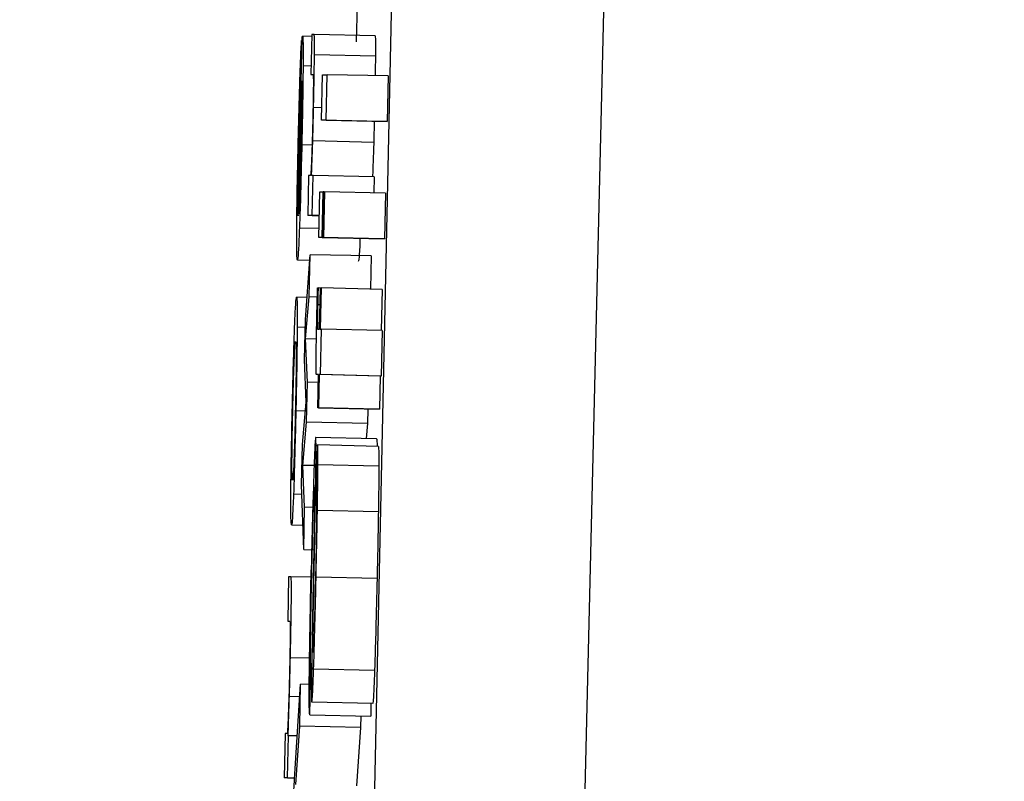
# Model space of a CAD drawing. Header units: inches. Extents: x 170 to 288, y 234 to 248.
# Tile 333 of 480: x 234.80751 to 234.8181, y 243.87552 to 243.88372. Entities that reach past the tile are written whole.
import ezdxf

# ---------------------------------------------------------------- set-up
doc = ezdxf.new("R2010")
doc.units = ezdxf.units.IN
doc.header["$LTSCALE"] = 0.25
doc.header["$MEASUREMENT"] = 0
doc.layers.add('ANNOTATIONS', color=1, linetype='Continuous')
doc.layers.add('STANDARD Z GUIDE MOTOR LH', color=7, linetype='Continuous')
doc.styles.add('ARIAL', font='arial.ttf', dxfattribs={"height": 0.09375})
doc.dimstyles.new('STANDARD$0', dxfattribs={"dimtxt": 0.09375, "dimasz": 0.09375, "dimexe": 0.03125, "dimexo": 0.046875, "dimgap": 0.09, "dimtad": 0, "dimtih": 1, "dimtoh": 1, "dimdec": 4, "dimzin": 0, "dimdsep": 46, "dimtxsty": 'ARIAL', "dimcen": 0.09, "dimadec": 0, "dimazin": 0, "dimtfac": 1, "dimtdec": 4, "dimtofl": 0, "dimtmove": 0, "dimatfit": 1, "dimfxl": 1, "dimtolj": 1, "dimtzin": 0, "dimarcsym": 0})

# ---------------------------------------------------------------- blocks, each defined once
blk = doc.blocks.new('*D51')
at = {"layer": 'ANNOTATIONS', "color": 0, "lineweight": -2, "transparency": 16777216}
for p, q in [((234.124623, 244.143778), (235.83956, 244.143778)), ((235.80831, 244.050028), (235.80831, 242.280117)), ((235.80831, 240.233194), (235.80831, 242.003105)), ((234.530873, 240.139444), (235.83956, 240.139444))]:
    blk.add_line(p, q, dxfattribs=at)
at = {"layer": 'ANNOTATIONS', "color": 0, "transparency": 16777216}
for points in [[(235.792685, 244.050028), (235.823935, 244.050028), (235.80831, 244.143778)], [(235.792685, 240.233194), (235.823935, 240.233194), (235.80831, 240.139444)]]:
    blk.add_solid(points, dxfattribs=at)
at = {"layer": 'defpoints', "color": 0, "transparency": 16777216}
for p in [(234.077748, 244.143778), (235.80831, 244.143778), (234.483998, 240.139444)]:
    blk.add_point(p, dxfattribs=at)
at = {"layer": 'ANNOTATIONS', "color": 0, "transparency": 16777216, "insert": (235.80831, 242.141611), "char_height": 0.09375, "attachment_point": 5, "style": 'ARIAL'}
blk.add_mtext('\\A1;OPENING HEIGHT', dxfattribs=at)

msp = doc.modelspace()

# ---------------------------------------------------------------- linework, layer by layer
at = {"layer": 'STANDARD Z GUIDE MOTOR LH'}
for p, q in [((234.815066, 243.937238), (234.812482, 243.829118)), ((234.810313, 243.829103), (234.812678, 243.937195)), ((234.811137, 243.883883), (234.811128, 243.883481)), ((234.810504, 243.881608), (234.810546, 243.883529)), ((234.810649, 243.883536), (234.810551, 243.883539)), ((234.810649, 243.88356), (234.81064, 243.883129)), ((234.810675, 243.88356), (234.810649, 243.88356)), ((234.811331, 243.883545), (234.810675, 243.88356)), ((234.810541, 243.883494), (234.810531, 243.883015)), ((234.810546, 243.883494), (234.810541, 243.883494)), ((234.811335, 243.883327), (234.810679, 243.883341)), ((234.810642, 243.883219), (234.810556, 243.883221)), ((234.81064, 243.883129), (234.810663, 243.883129)), ((234.810753, 243.882635), (234.810764, 243.883126)), ((234.810764, 243.883126), (234.810816, 243.883126)), ((234.810805, 243.882635), (234.810816, 243.883126)), ((234.811472, 243.883112), (234.810816, 243.883126)), ((234.811472, 243.883112), (234.811461, 243.882621)), ((234.81051, 243.881628), (234.810542, 243.88306)), ((234.810535, 243.883015), (234.810531, 243.883015)), ((234.81053, 243.882793), (234.810521, 243.882794)), ((234.810756, 243.88277), (234.810669, 243.882772)), ((234.810525, 243.882586), (234.810515, 243.882586)), ((234.811409, 243.882621), (234.810753, 243.882635)), ((234.810805, 243.882635), (234.810753, 243.882635)), ((234.810805, 243.882635), (234.811461, 243.882621)), ((234.811461, 243.882621), (234.811409, 243.882621)), ((234.810654, 243.882369), (234.810543, 243.882371)), ((234.811317, 243.882398), (234.810661, 243.882413)), ((234.81052, 243.882334), (234.810508, 243.882334)), ((234.810615, 243.882042), (234.810606, 243.881611)), ((234.810636, 243.882042), (234.810615, 243.882042)), ((234.810666, 243.882042), (234.810648, 243.882042)), ((234.810656, 243.881611), (234.810666, 243.882042)), ((234.811322, 243.882028), (234.810666, 243.882042)), ((234.810512, 243.881991), (234.810502, 243.881992)), ((234.811322, 243.882028), (234.811318, 243.881854)), ((234.810725, 243.881375), (234.810736, 243.881866)), ((234.810736, 243.881866), (234.810774, 243.881866)), ((234.810763, 243.881375), (234.810774, 243.881866)), ((234.810769, 243.881375), (234.81078, 243.881866)), ((234.81078, 243.881866), (234.810774, 243.881866)), ((234.810788, 243.881866), (234.810777, 243.881375)), ((234.81078, 243.881866), (234.810788, 243.881866)), ((234.811444, 243.881851), (234.810788, 243.881866)), ((234.811444, 243.881851), (234.811433, 243.881361)), ((234.810507, 243.88174), (234.8105, 243.88174)), ((234.810656, 243.881611), (234.810606, 243.881611)), ((234.81073, 243.881609), (234.810606, 243.881611)), ((234.810656, 243.881611), (234.81073, 243.88161)), ((234.810727, 243.881471), (234.810517, 243.881475)), ((234.811381, 243.881361), (234.810725, 243.881375)), ((234.810763, 243.881375), (234.810725, 243.881375)), ((234.810763, 243.881375), (234.811433, 243.881361)), ((234.811425, 243.881361), (234.810769, 243.881375)), ((234.810777, 243.881375), (234.810769, 243.881375)), ((234.811419, 243.881361), (234.811381, 243.881361)), ((234.811433, 243.881361), (234.811425, 243.881361)), ((234.810628, 243.881126), (234.810495, 243.881129)), ((234.810581, 243.880491), (234.810633, 243.881189)), ((234.810623, 243.880734), (234.810633, 243.881189)), ((234.811289, 243.881175), (234.810633, 243.881189)), ((234.811289, 243.881175), (234.811281, 243.880819)), ((234.810712, 243.880831), (234.810718, 243.880831)), ((234.810745, 243.88083), (234.810718, 243.880831)), ((234.810735, 243.880388), (234.810745, 243.880831)), ((234.810751, 243.880831), (234.810741, 243.880388)), ((234.810745, 243.880831), (234.810751, 243.880831)), ((234.811407, 243.880816), (234.810751, 243.880831)), ((234.811407, 243.880816), (234.811397, 243.880374)), ((234.810599, 243.88073), (234.810487, 243.880733)), ((234.810584, 243.880283), (234.810623, 243.880734)), ((234.81071, 243.880732), (234.810623, 243.880734)), ((234.810741, 243.880648), (234.810714, 243.880649)), ((234.810571, 243.88006), (234.810581, 243.880491)), ((234.810737, 243.880453), (234.81071, 243.880454)), ((234.810579, 243.880407), (234.810494, 243.880409)), ((234.810712, 243.880388), (234.810735, 243.880388)), ((234.81075, 243.880388), (234.810739, 243.879898)), ((234.810741, 243.880388), (234.81075, 243.880388)), ((234.811406, 243.880374), (234.81075, 243.880388)), ((234.811406, 243.880374), (234.811395, 243.879883)), ((234.810603, 243.879818), (234.810584, 243.880283)), ((234.8107, 243.88028), (234.810584, 243.880283)), ((234.810589, 243.879603), (234.810571, 243.88006)), ((234.810593, 243.879387), (234.810603, 243.879818)), ((234.810722, 243.879815), (234.810603, 243.879818)), ((234.810724, 243.879898), (234.810702, 243.879898)), ((234.810724, 243.879897), (234.810702, 243.879898)), ((234.810716, 243.87954), (234.810724, 243.879898)), ((234.81073, 243.879898), (234.810722, 243.87954)), ((234.810739, 243.879898), (234.81073, 243.879898)), ((234.811386, 243.879883), (234.81073, 243.879898)), ((234.811395, 243.879883), (234.810739, 243.879898)), ((234.811386, 243.879883), (234.811378, 243.879525)), ((234.811395, 243.879883), (234.811386, 243.879883)), ((234.810551, 243.879145), (234.810589, 243.879603)), ((234.810581, 243.879506), (234.810479, 243.879508)), ((234.810722, 243.87954), (234.810716, 243.87954)), ((234.811372, 243.879525), (234.810716, 243.87954)), ((234.810722, 243.87954), (234.811378, 243.879525)), ((234.811253, 243.879528), (234.811249, 243.879372)), ((234.811378, 243.879525), (234.811372, 243.879525)), ((234.810554, 243.878922), (234.810593, 243.879387)), ((234.811249, 243.879372), (234.810593, 243.879387)), ((234.811249, 243.879372), (234.811235, 243.879211)), ((234.811348, 243.879208), (234.810692, 243.879223)), ((234.810541, 243.878714), (234.810551, 243.879145)), ((234.810711, 243.879141), (234.810699, 243.878607)), ((234.811367, 243.879126), (234.810711, 243.879141)), ((234.81071, 243.879063), (234.810696, 243.879063)), ((234.810573, 243.878471), (234.810554, 243.878922)), ((234.810675, 243.87892), (234.810554, 243.878922)), ((234.810705, 243.878859), (234.810694, 243.87886)), ((234.811372, 243.878912), (234.810716, 243.878926)), ((234.810563, 243.878016), (234.810541, 243.878714)), ((234.810545, 243.87861), (234.810454, 243.878612)), ((234.810563, 243.878016), (234.810573, 243.878471)), ((234.81068, 243.878469), (234.810573, 243.878471)), ((234.811367, 243.87842), (234.810711, 243.878435)), ((234.810433, 243.878281), (234.810555, 243.878279)), ((234.810563, 243.878016), (234.810672, 243.878013)), ((234.810401, 243.877723), (234.810391, 243.877244)), ((234.810426, 243.877723), (234.810401, 243.877723)), ((234.810643, 243.877718), (234.810426, 243.877723)), ((234.811352, 243.877705), (234.810697, 243.87772)), ((234.810391, 243.877244), (234.810414, 243.877244)), ((234.810662, 243.876976), (234.810662, 243.87705)), ((234.810626, 243.876848), (234.81042, 243.876852)), ((234.810628, 243.876237), (234.81064, 243.876771)), ((234.811326, 243.876716), (234.81067, 243.87673)), ((234.810468, 243.875603), (234.81053, 243.876566)), ((234.81052, 243.876114), (234.81053, 243.876566)), ((234.810623, 243.876564), (234.81053, 243.876566)), ((234.810522, 243.876431), (234.810409, 243.876434)), ((234.811307, 243.87636), (234.810651, 243.876375)), ((234.811287, 243.876361), (234.811284, 243.876222)), ((234.810628, 243.876237), (234.811284, 243.876222)), ((234.811179, 243.876225), (234.811176, 243.8761)), ((234.810477, 243.875488), (234.81052, 243.876114)), ((234.811176, 243.8761), (234.81052, 243.876114)), ((234.810364, 243.876037), (234.810353, 243.875558)), ((234.810387, 243.876037), (234.810364, 243.876037)), ((234.81039, 243.875558), (234.8104, 243.876012)), ((234.8104, 243.876012), (234.810396, 243.876012)), ((234.810495, 243.87601), (234.8104, 243.876012)), ((234.811176, 243.8761), (234.811133, 243.875474)), ((234.81039, 243.875558), (234.810353, 243.875558)), ((234.810466, 243.875555), (234.810353, 243.875558)), ((234.81039, 243.875558), (234.810466, 243.875556))]:
    msp.add_line(p, q, dxfattribs=at)
for points, knots in [([(234.810546, 243.883529), (234.810547, 243.883531), (234.810549, 243.883536), (234.81055, 243.883538), (234.810551, 243.883539)], [0, 0, 0, 0, 0.500154, 1, 1, 1, 1]), ([(234.810551, 243.883539), (234.810552, 243.883534), (234.810555, 243.883523), (234.810557, 243.883413), (234.810557, 243.883269), (234.810556, 243.883221)], [0, 0, 0, 0, 0.301638, 0.767629, 1, 1, 1, 1]), ([(234.810679, 243.883341), (234.810679, 243.883393), (234.81068, 243.883497), (234.810678, 243.883552), (234.810676, 243.883558), (234.810675, 243.88356)], [0, 0, 0, 0, 0.373675, 0.745425, 1, 1, 1, 1]), ([(234.811331, 243.883545), (234.811333, 243.883537), (234.811335, 243.883523), (234.811336, 243.883413), (234.811335, 243.883343), (234.811335, 243.883327)], [0, 0, 0, 0, 0.528908, 0.896161, 1, 1, 1, 1]), ([(234.810523, 243.88309), (234.810525, 243.883155), (234.810531, 243.883309), (234.810537, 243.883438), (234.81054, 243.88348), (234.810541, 243.883494)], [0, 0, 0, 0, 0.32511, 0.780356, 1, 1, 1, 1]), ([(234.810669, 243.882772), (234.810671, 243.882866), (234.810676, 243.883055), (234.810678, 243.883244), (234.810679, 243.883326), (234.810679, 243.883341)], [0, 0, 0, 0, 0.447006, 0.897534, 1, 1, 1, 1]), ([(234.811335, 243.883327), (234.811334, 243.883267), (234.811334, 243.883203), (234.811332, 243.88312), (234.811332, 243.883115)], [0, 0, 0, 0, 0.941118, 1, 1, 1, 1]), ([(234.810556, 243.883221), (234.810556, 243.883137), (234.810554, 243.882967), (234.810549, 243.882658), (234.810544, 243.882457), (234.810543, 243.882371)], [0, 0, 0, 0, 0.365646, 0.731492, 1, 1, 1, 1]), ([(234.810663, 243.883129), (234.810663, 243.883127), (234.810665, 243.883125), (234.810667, 243.883097), (234.810667, 243.88306), (234.810667, 243.883019), (234.810667, 243.883007)], [0, 0, 0, 0, 0.376092, 0.63641, 0.898606, 1, 1, 1, 1]), ([(234.810503, 243.882327), (234.810505, 243.882416), (234.81051, 243.882634), (234.810517, 243.882898), (234.810522, 243.883046), (234.810523, 243.88309)], [0, 0, 0, 0, 0.3265, 0.798317, 1, 1, 1, 1]), ([(234.810531, 243.883015), (234.810529, 243.882985), (234.810526, 243.882925), (234.810523, 243.882838), (234.810521, 243.882794)], [0, 0, 0, 0, 0.49608, 1, 1, 1, 1]), ([(234.810542, 243.88306), (234.810543, 243.883037), (234.810545, 243.883001), (234.810545, 243.882858), (234.810543, 243.882689), (234.81054, 243.882512), (234.810538, 243.882404), (234.810537, 243.882359)], [0, 0, 0, 0, 0.336374, 0.526242, 0.717832, 0.882955, 1, 1, 1, 1]), ([(234.810667, 243.883007), (234.810667, 243.882974), (234.810666, 243.882908), (234.810664, 243.882787), (234.810662, 243.882708), (234.810662, 243.882673)], [0, 0, 0, 0, 0.359576, 0.718384, 1, 1, 1, 1]), ([(234.810521, 243.882794), (234.81052, 243.882767), (234.810518, 243.882704), (234.810516, 243.882629), (234.810515, 243.882586)], [0, 0, 0, 0, 0.425759, 1, 1, 1, 1]), ([(234.810662, 243.882673), (234.81066, 243.882612), (234.810657, 243.882491), (234.810652, 243.88231), (234.810648, 243.882225), (234.810647, 243.882177)], [0, 0, 0, 0, 0.3012839, 0.6032854, 1, 1, 1, 1]), ([(234.810661, 243.882413), (234.810662, 243.882458), (234.810665, 243.882574), (234.810668, 243.882697), (234.810669, 243.882772)], [0, 0, 0, 0, 0.393455, 1, 1, 1, 1]), ([(234.810515, 243.882586), (234.810514, 243.882564), (234.810513, 243.88252), (234.810511, 243.882435), (234.810509, 243.882373), (234.810508, 243.882334)], [0, 0, 0, 0, 0.273829, 0.547446, 1, 1, 1, 1]), ([(234.811322, 243.882623), (234.811322, 243.88262), (234.81132, 243.882542), (234.811318, 243.882469), (234.811317, 243.882398)], [0, 0, 0, 0, 0.040619, 1, 1, 1, 1]), ([(234.810543, 243.882371), (234.810539, 243.882231), (234.810533, 243.88195), (234.810524, 243.881649), (234.810519, 243.881513), (234.810517, 243.881475)], [0, 0, 0, 0, 0.417892, 0.838409, 1, 1, 1, 1]), ([(234.810537, 243.882359), (234.810535, 243.882271), (234.810531, 243.882098), (234.810526, 243.881956), (234.810524, 243.881885)], [0, 0, 0, 0, 0.505162, 1, 1, 1, 1]), ([(234.810648, 243.882042), (234.81065, 243.882096), (234.810654, 243.882204), (234.810658, 243.882342), (234.810661, 243.882413)], [0, 0, 0, 0, 0.491707, 1, 1, 1, 1]), ([(234.811317, 243.882398), (234.811315, 243.882332), (234.81131, 243.882193), (234.811306, 243.882085), (234.811304, 243.882028)], [0, 0, 0, 0, 0.4776774, 1, 1, 1, 1]), ([(234.810488, 243.881453), (234.810489, 243.881538), (234.810491, 243.881707), (234.810496, 243.882025), (234.810501, 243.882234), (234.810503, 243.882327)], [0, 0, 0, 0, 0.35836, 0.717056, 1, 1, 1, 1]), ([(234.810508, 243.882334), (234.810507, 243.882286), (234.810505, 243.882167), (234.810503, 243.882057), (234.810502, 243.881992)], [0, 0, 0, 0, 0.405757, 1, 1, 1, 1]), ([(234.810647, 243.882177), (234.810644, 243.88213), (234.81064, 243.882049), (234.810637, 243.882044), (234.810636, 243.882042)], [0, 0, 0, 0, 0.588775, 1, 1, 1, 1]), ([(234.810502, 243.881992), (234.810501, 243.881952), (234.8105, 243.881852), (234.8105, 243.881783), (234.8105, 243.88174)], [0, 0, 0, 0, 0.395921, 1, 1, 1, 1]), ([(234.810524, 243.881885), (234.810522, 243.881842), (234.810518, 243.881725), (234.810513, 243.881663), (234.810511, 243.881636), (234.81051, 243.881628)], [0, 0, 0, 0, 0.298392, 0.802764, 1, 1, 1, 1]), ([(234.8105, 243.88174), (234.8105, 243.881711), (234.8105, 243.881636), (234.810502, 243.881619), (234.810504, 243.881608)], [0, 0, 0, 0, 0.396957, 1, 1, 1, 1]), ([(234.810495, 243.881129), (234.810493, 243.881141), (234.810489, 243.881161), (234.810488, 243.881322), (234.810488, 243.881432), (234.810488, 243.881453)], [0, 0, 0, 0, 0.524299, 0.909599, 1, 1, 1, 1]), ([(234.810517, 243.881475), (234.810515, 243.881412), (234.810508, 243.881253), (234.810501, 243.881145), (234.810497, 243.881134), (234.810495, 243.881129)], [0, 0, 0, 0, 0.276436, 0.692247, 1, 1, 1, 1]), ([(234.811169, 243.881365), (234.811168, 243.881337), (234.811163, 243.881216), (234.811157, 243.881132), (234.811153, 243.88112), (234.811151, 243.881115)], [0, 0, 0, 0, 0.149233, 0.637823, 1, 1, 1, 1]), ([(234.810704, 243.880475), (234.810705, 243.880535), (234.810708, 243.880653), (234.810711, 243.880771), (234.810712, 243.880831)], [0, 0, 0, 0, 0.4992373, 1, 1, 1, 1]), ([(234.810718, 243.880831), (234.810717, 243.880801), (234.810716, 243.880741), (234.810714, 243.88068), (234.810714, 243.880649)], [0, 0, 0, 0, 0.498492, 1, 1, 1, 1]), ([(234.810465, 243.880394), (234.810467, 243.880456), (234.810474, 243.880614), (234.810481, 243.880718), (234.810485, 243.880728), (234.810487, 243.880733)], [0, 0, 0, 0, 0.273191, 0.703399, 1, 1, 1, 1]), ([(234.810487, 243.880733), (234.81049, 243.880721), (234.810494, 243.8807), (234.810494, 243.880496), (234.810494, 243.880409)], [0, 0, 0, 0, 0.5739, 1, 1, 1, 1]), ([(234.810714, 243.880649), (234.810713, 243.880624), (234.810712, 243.880569), (234.810711, 243.8805), (234.81071, 243.880464), (234.81071, 243.880454)], [0, 0, 0, 0, 0.35637, 0.809658, 1, 1, 1, 1]), ([(234.810698, 243.880178), (234.810699, 243.880226), (234.810701, 243.880322), (234.810703, 243.880424), (234.810704, 243.880475)], [0, 0, 0, 0, 0.490424, 1, 1, 1, 1]), ([(234.81071, 243.880454), (234.81071, 243.880443), (234.81071, 243.880415), (234.81071, 243.880392), (234.810711, 243.88039), (234.810712, 243.880388)], [0, 0, 0, 0, 0.192173, 0.490859, 1, 1, 1, 1]), ([(234.81044, 243.879508), (234.810443, 243.879647), (234.81045, 243.879924), (234.810459, 243.880223), (234.810464, 243.880356), (234.810465, 243.880394)], [0, 0, 0, 0, 0.414943, 0.833164, 1, 1, 1, 1]), ([(234.810494, 243.880409), (234.810493, 243.880325), (234.810491, 243.880158), (234.810486, 243.879832), (234.810481, 243.879612), (234.810479, 243.879508)], [0, 0, 0, 0, 0.345077, 0.6900934, 1, 1, 1, 1]), ([(234.810461, 243.880045), (234.810463, 243.880096), (234.810469, 243.880228), (234.810473, 243.880252), (234.810476, 243.880254), (234.810476, 243.880254)], [0, 0, 0, 0, 0.356172, 0.902621, 1, 1, 1, 1]), ([(234.810476, 243.880254), (234.810478, 243.880251), (234.81048, 243.880242), (234.810482, 243.880168), (234.810482, 243.880075), (234.810482, 243.880057)], [0, 0, 0, 0, 0.360924, 0.872988, 1, 1, 1, 1]), ([(234.810696, 243.879971), (234.810696, 243.879998), (234.810696, 243.880051), (234.810698, 243.880137), (234.810698, 243.880178)], [0, 0, 0, 0, 0.514231, 1, 1, 1, 1]), ([(234.810446, 243.879508), (234.810448, 243.879587), (234.810451, 243.879745), (234.810457, 243.879929), (234.81046, 243.880013), (234.810461, 243.880045)], [0, 0, 0, 0, 0.385795, 0.773622, 1, 1, 1, 1]), ([(234.810482, 243.880057), (234.810482, 243.880009), (234.810481, 243.879913), (234.810478, 243.879713), (234.810475, 243.879574), (234.810473, 243.879506)], [0, 0, 0, 0, 0.336455, 0.673604, 1, 1, 1, 1]), ([(234.810702, 243.879898), (234.810701, 243.879899), (234.810699, 243.879901), (234.810697, 243.879914), (234.810696, 243.879952), (234.810696, 243.879971)], [0, 0, 0, 0, 0.391237, 0.691562, 1, 1, 1, 1]), ([(234.810425, 243.87862), (234.810426, 243.87871), (234.810428, 243.878891), (234.810434, 243.879215), (234.810438, 243.879424), (234.81044, 243.879508)], [0, 0, 0, 0, 0.371704, 0.74426, 1, 1, 1, 1]), ([(234.810437, 243.878969), (234.810438, 243.879024), (234.810438, 243.879133), (234.810442, 243.879332), (234.810445, 243.879459), (234.810446, 243.879508)], [0, 0, 0, 0, 0.3779377, 0.7576116, 1, 1, 1, 1]), ([(234.810473, 243.879506), (234.810471, 243.879408), (234.810467, 243.879244), (234.810461, 243.87904), (234.810455, 243.87889), (234.810449, 243.878777), (234.810445, 243.878766), (234.810443, 243.87876)], [0, 0, 0, 0, 0.203853, 0.343716, 0.483552, 0.68375, 1, 1, 1, 1]), ([(234.810479, 243.879508), (234.810475, 243.879361), (234.810469, 243.879095), (234.81046, 243.878791), (234.810456, 243.87866), (234.810454, 243.878612)], [0, 0, 0, 0, 0.439291, 0.797081, 1, 1, 1, 1]), ([(234.810692, 243.879223), (234.81069, 243.879212), (234.810686, 243.879192), (234.810679, 243.879027), (234.810674, 243.87889), (234.810672, 243.878848)], [0, 0, 0, 0, 0.4065754, 0.8158173, 1, 1, 1, 1]), ([(234.810696, 243.879063), (234.810696, 243.879095), (234.810696, 243.879179), (234.810694, 243.879218), (234.810693, 243.879222), (234.810692, 243.879223)], [0, 0, 0, 0, 0.307425, 0.815372, 1, 1, 1, 1]), ([(234.811348, 243.879208), (234.81135, 243.879205), (234.811352, 243.879203), (234.811352, 243.879135), (234.811352, 243.879127)], [0, 0, 0, 0, 0.868834, 1, 1, 1, 1]), ([(234.810716, 243.878926), (234.810716, 243.878989), (234.810716, 243.879108), (234.810713, 243.87913), (234.810711, 243.879141)], [0, 0, 0, 0, 0.524998, 1, 1, 1, 1]), ([(234.811367, 243.879126), (234.811368, 243.879115), (234.81137, 243.879097), (234.811372, 243.879026), (234.811372, 243.87895), (234.811372, 243.878912)], [0, 0, 0, 0, 0.419981, 0.705058, 1, 1, 1, 1]), ([(234.810443, 243.87876), (234.810441, 243.878764), (234.810439, 243.878772), (234.810437, 243.878842), (234.810437, 243.878935), (234.810437, 243.878969)], [0, 0, 0, 0, 0.389164, 0.780887, 1, 1, 1, 1]), ([(234.810694, 243.87886), (234.810695, 243.878892), (234.810696, 243.878969), (234.810696, 243.879029), (234.810696, 243.879063)], [0, 0, 0, 0, 0.423847, 1, 1, 1, 1]), ([(234.810678, 243.877913), (234.810681, 243.878076), (234.810687, 243.878404), (234.810692, 243.878707), (234.810694, 243.87886)], [0, 0, 0, 0, 0.494881, 1, 1, 1, 1]), ([(234.810711, 243.878435), (234.810712, 243.878499), (234.810714, 243.878671), (234.810716, 243.878831), (234.810716, 243.878914), (234.810716, 243.878926)], [0, 0, 0, 0, 0.334313, 0.903393, 1, 1, 1, 1]), ([(234.811372, 243.878912), (234.811372, 243.878868), (234.811371, 243.878749), (234.811369, 243.878568), (234.811367, 243.878439), (234.811367, 243.87842)], [0, 0, 0, 0, 0.334827, 0.903416, 1, 1, 1, 1]), ([(234.810672, 243.878848), (234.810669, 243.878729), (234.81066, 243.878454), (234.810651, 243.878071), (234.810645, 243.877841), (234.810645, 243.877799)], [0, 0, 0, 0, 0.381248, 0.886952, 1, 1, 1, 1]), ([(234.810668, 243.87844), (234.810669, 243.87849), (234.810673, 243.878591), (234.810677, 243.878676), (234.810679, 243.878685), (234.81068, 243.878688)], [0, 0, 0, 0, 0.347458, 0.696795, 1, 1, 1, 1]), ([(234.81068, 243.878688), (234.81068, 243.878685), (234.810681, 243.878678), (234.810681, 243.878627), (234.810681, 243.878603)], [0, 0, 0, 0, 0.5302259, 1, 1, 1, 1]), ([(234.810433, 243.878281), (234.81043, 243.878293), (234.810426, 243.878314), (234.810425, 243.87848), (234.810425, 243.878596), (234.810425, 243.87862)], [0, 0, 0, 0, 0.5219853, 0.9007293, 1, 1, 1, 1]), ([(234.810454, 243.878612), (234.810451, 243.878551), (234.810445, 243.878396), (234.810438, 243.878296), (234.810434, 243.878286), (234.810433, 243.878281)], [0, 0, 0, 0, 0.2808546, 0.7049434, 1, 1, 1, 1]), ([(234.810681, 243.878603), (234.810681, 243.878585), (234.810681, 243.87855), (234.810681, 243.878504), (234.81068, 243.87848)], [0, 0, 0, 0, 0.492674, 1, 1, 1, 1]), ([(234.810699, 243.878607), (234.810701, 243.878584), (234.810703, 243.87855), (234.810702, 243.878415), (234.810702, 243.878351), (234.810701, 243.878338)], [0, 0, 0, 0, 0.625344, 0.921917, 1, 1, 1, 1]), ([(234.810651, 243.877786), (234.810653, 243.877865), (234.810657, 243.878072), (234.810663, 243.878297), (234.810667, 243.878422), (234.810668, 243.87844)], [0, 0, 0, 0, 0.348749, 0.906788, 1, 1, 1, 1]), ([(234.81068, 243.87848), (234.810679, 243.878409), (234.810675, 243.878146), (234.810669, 243.877859), (234.810665, 243.87765)], [0, 0, 0, 0, 0.27233, 1, 1, 1, 1]), ([(234.810701, 243.878338), (234.8107, 243.878258), (234.810697, 243.878064), (234.810693, 243.877839), (234.81069, 243.877707)], [0, 0, 0, 0, 0.412369, 1, 1, 1, 1]), ([(234.810697, 243.87772), (234.810698, 243.877805), (234.810702, 243.877969), (234.810707, 243.878211), (234.810709, 243.87836), (234.810711, 243.878435)], [0, 0, 0, 0, 0.3527, 0.673528, 1, 1, 1, 1]), ([(234.811367, 243.87842), (234.811365, 243.878339), (234.811363, 243.878183), (234.811358, 243.877942), (234.811354, 243.877784), (234.811352, 243.877705)], [0, 0, 0, 0, 0.3534, 0.67456, 1, 1, 1, 1]), ([(234.810662, 243.87705), (234.810663, 243.877094), (234.810666, 243.877315), (234.810672, 243.877619), (234.810677, 243.877865), (234.810678, 243.877913)], [0, 0, 0, 0, 0.168007, 0.838136, 1, 1, 1, 1]), ([(234.81042, 243.876852), (234.810422, 243.876962), (234.810426, 243.87715), (234.81043, 243.877399), (234.810432, 243.877577), (234.81043, 243.877704), (234.810428, 243.877716), (234.810426, 243.877723)], [0, 0, 0, 0, 0.219143, 0.378016, 0.537714, 0.720553, 1, 1, 1, 1]), ([(234.810628, 243.876237), (234.810626, 243.876254), (234.810623, 243.876283), (234.810622, 243.876488), (234.810625, 243.876797), (234.810633, 243.877252), (234.81064, 243.877602), (234.810645, 243.877799)], [0, 0, 0, 0, 0.227356, 0.389454, 0.552222, 0.749002, 1, 1, 1, 1]), ([(234.810638, 243.877072), (234.810639, 243.877167), (234.810642, 243.877387), (234.810648, 243.877642), (234.810651, 243.877786)], [0, 0, 0, 0, 0.432908, 1, 1, 1, 1]), ([(234.81067, 243.87673), (234.810674, 243.876844), (234.810682, 243.877104), (234.810691, 243.877465), (234.810696, 243.877681), (234.810697, 243.87772)], [0, 0, 0, 0, 0.388174, 0.889096, 1, 1, 1, 1]), ([(234.81069, 243.877707), (234.810687, 243.877591), (234.810682, 243.877384), (234.810677, 243.877205), (234.810675, 243.877127)], [0, 0, 0, 0, 0.560231, 1, 1, 1, 1]), ([(234.811352, 243.877705), (234.811348, 243.87752), (234.811341, 243.877199), (234.811331, 243.876872), (234.811327, 243.876742), (234.811326, 243.876716)], [0, 0, 0, 0, 0.522297, 0.902733, 1, 1, 1, 1]), ([(234.810665, 243.87765), (234.810662, 243.877486), (234.810656, 243.877154), (234.810651, 243.876848), (234.810648, 243.876694)], [0, 0, 0, 0, 0.4949721, 1, 1, 1, 1]), ([(234.810414, 243.877244), (234.810416, 243.877239), (234.810417, 243.877232), (234.810418, 243.877152), (234.810417, 243.877044), (234.810415, 243.876897), (234.810413, 243.876792), (234.810411, 243.876733)], [0, 0, 0, 0, 0.308086, 0.481162, 0.655916, 0.804649, 1, 1, 1, 1]), ([(234.81064, 243.876771), (234.810639, 243.876792), (234.810636, 243.876823), (234.810636, 243.876969), (234.810637, 243.877049), (234.810638, 243.877072)], [0, 0, 0, 0, 0.592968, 0.88329, 1, 1, 1, 1]), ([(234.810675, 243.877127), (234.810673, 243.877082), (234.81067, 243.876991), (234.810666, 243.876919), (234.810664, 243.876912), (234.810664, 243.876909)], [0, 0, 0, 0, 0.349822, 0.701482, 1, 1, 1, 1]), ([(234.810664, 243.876909), (234.810663, 243.876911), (234.810662, 243.876915), (234.810662, 243.876958), (234.810662, 243.876976)], [0, 0, 0, 0, 0.595831, 1, 1, 1, 1]), ([(234.810409, 243.876434), (234.810411, 243.876488), (234.810415, 243.876623), (234.810418, 243.876767), (234.81042, 243.876852)], [0, 0, 0, 0, 0.4057117, 1, 1, 1, 1]), ([(234.810411, 243.876733), (234.81041, 243.876662), (234.810407, 243.876522), (234.810401, 243.876351), (234.810398, 243.876264), (234.810397, 243.876226)], [0, 0, 0, 0, 0.364108, 0.727257, 1, 1, 1, 1]), ([(234.810648, 243.876694), (234.810648, 243.876665), (234.810647, 243.876608), (234.810647, 243.876561), (234.810647, 243.876538)], [0, 0, 0, 0, 0.494343, 1, 1, 1, 1]), ([(234.810651, 243.876375), (234.810653, 243.876385), (234.810657, 243.876404), (234.810664, 243.876555), (234.810669, 243.876683), (234.81067, 243.87673)], [0, 0, 0, 0, 0.4251708, 0.786601, 1, 1, 1, 1]), ([(234.811326, 243.876716), (234.811323, 243.876636), (234.811317, 243.876477), (234.811311, 243.876374), (234.811308, 243.876364), (234.811307, 243.87636)], [0, 0, 0, 0, 0.368388, 0.737506, 1, 1, 1, 1]), ([(234.810647, 243.876538), (234.810647, 243.876506), (234.810647, 243.876421), (234.810649, 243.87638), (234.81065, 243.876376), (234.810651, 243.876375)], [0, 0, 0, 0, 0.30671, 0.799561, 1, 1, 1, 1]), ([(234.810396, 243.876012), (234.810398, 243.876074), (234.810402, 243.876201), (234.810407, 243.876355), (234.810409, 243.876434)], [0, 0, 0, 0, 0.493685, 1, 1, 1, 1]), ([(234.810397, 243.876226), (234.810395, 243.876172), (234.810391, 243.876081), (234.810388, 243.876039), (234.810387, 243.876037), (234.810387, 243.876037)], [0, 0, 0, 0, 0.536956, 0.911734, 1, 1, 1, 1]), ([(234.810452, 243.875283), (234.810454, 243.875324), (234.81046, 243.875475), (234.810465, 243.875549), (234.810468, 243.875603)], [0, 0, 0, 0, 0.269738, 1, 1, 1, 1])]:
    msp.add_open_spline(points, degree=3, knots=knots, dxfattribs=at)

# ---------------------------------------------------------------- dimensions: what is measured, and where the dimension line sits
at = {"layer": 'ANNOTATIONS'}
dim = msp.add_linear_dim(base=(235.80831, 244.143778), p1=(234.483998, 240.139444), p2=(234.077748, 244.143778), angle=90, text='OPENING HEIGHT', dimstyle='STANDARD$0', dxfattribs=at)
dim.commit()
dim.dimension.update_dxf_attribs({"geometry": '*D51', "text_midpoint": (235.80831, 242.141611)})

doc.saveas('drawing.dxf')
